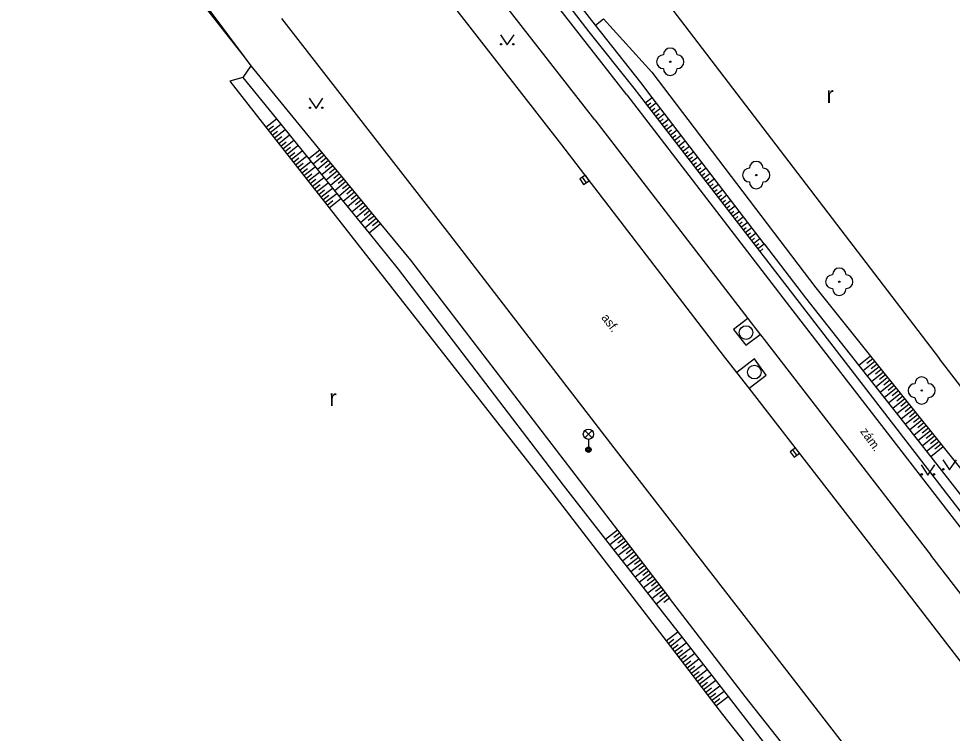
# Model space of a CAD drawing. Extents: x -596024 to -594475, y -1163820 to -1161957.
# Drawn here: x -594772 to -594703.6, y -1163065.1 to -1163012.8 of the extents above; entities that cross this region are included whole.
import ezdxf

# ---------------------------------------------------------------- set-up
doc = ezdxf.new("R2010")
doc.units = 0
for name, color, linetype in [('Level 10', 7, 'Continuous'), ('Level 11', 7, 'Continuous'), ('Level 14', 7, 'Continuous'), ('Level 15', 7, 'Continuous'), ('Level 22', 7, 'Continuous'), ('Level 27', 7, 'Continuous'), ('Level 33', 7, 'Continuous'), ('Level 36', 7, 'Continuous'), ('Level 40', 7, 'Continuous'), ('Level 7', 7, 'Continuous')]:
    doc.layers.add(name, color=color, linetype=linetype)

msp = doc.modelspace()

# ---------------------------------------------------------------- linework, layer by layer
at = {"layer": 'Level 10'}
for points in [[(-594732.22, -1163022.02), (-594744.44, -1163006.3)], [(-594752.73, -1163012.77), (-594740.43, -1163028.59)], [(-594720.36, -1163037.46), (-594732.22, -1163022.02)], [(-594740.43, -1163028.59), (-594728.4, -1163044.21)], [(-594719.4, -1163038.7), (-594720.36, -1163037.46)], [(-594718.5, -1163039.86), (-594719.4, -1163038.7)], [(-594707.66, -1163053.84), (-594718.5, -1163039.86)], [(-594728.4, -1163044.21), (-594715.92, -1163060.3)], [(-594695.55, -1163069.54), (-594707.66, -1163053.84)], [(-594715.92, -1163060.3), (-594703.79, -1163076.01)]]:
    msp.add_lwpolyline(points, dxfattribs=at)
at = {"layer": 'Level 11'}
for points in [[(-594739.26, -1162990.92), (-594730.12, -1163004.24), (-594704.55, -1163037.69)], [(-594727.46, -1163018.37), (-594739.58, -1163002.8)], [(-594729.78, -1163020.2), (-594741.97, -1163004.56)], [(-594727.46, -1163018.37), (-594715.3, -1163034.19)], [(-594729.78, -1163020.2), (-594718.58, -1163034.75)], [(-594715.3, -1163034.19), (-594702.64, -1163050.54)], [(-594718.58, -1163034.75), (-594719.63, -1163035.56)], [(-594718.58, -1163034.75), (-594717.69, -1163035.91)], [(-594719.63, -1163035.56), (-594718.73, -1163036.71)], [(-594718.73, -1163036.71), (-594717.69, -1163035.91)], [(-594717.69, -1163035.91), (-594717.55, -1163036.09)], [(-594717.55, -1163036.09), (-594717.4, -1163036.28)], [(-594717.4, -1163036.28), (-594705.2, -1163052.07)], [(-594718.11, -1163037.7), (-594719.4, -1163038.7)], [(-594717.25, -1163038.89), (-594718.11, -1163037.7)], [(-594718.5, -1163039.86), (-594717.25, -1163038.89)], [(-594693.09, -1163067.76), (-594705.2, -1163052.07)]]:
    msp.add_lwpolyline(points, dxfattribs=at)
at = {"layer": 'Level 14'}
for points in [[(-594771.98, -1162994.56), (-594755.48, -1163015.59)], [(-594729.75, -1163013.27), (-594741.53, -1162998.15)], [(-594767.74, -1162999.11), (-594755.48, -1163015.59)], [(-594738.99, -1163002.34), (-594730.24, -1163013.75)], [(-594729.75, -1163013.27), (-594729.15, -1163012.8)], [(-594726.42, -1163017.46), (-594729.75, -1163013.27)], [(-594729.15, -1163012.8), (-594725.63, -1163016.71)], [(-594730.24, -1163013.75), (-594726.93, -1163017.88)], [(-594755.48, -1163015.59), (-594754.99, -1163016.24)], [(-594754.99, -1163016.24), (-594755.56, -1163017.09)], [(-594754.99, -1163016.24), (-594749.93, -1163022.41), (-594745.48, -1163027.82)], [(-594725.63, -1163016.71), (-594713.61, -1163032.51)], [(-594755.56, -1163017.09), (-594756.51, -1163017.37)], [(-594756.51, -1163017.37), (-594753.87, -1163020.74), (-594749.24, -1163026.64)], [(-594755.56, -1163017.09), (-594753.1, -1163020.13), (-594750.73, -1163023.06), (-594748.38, -1163025.96), (-594746.32, -1163028.5)], [(-594717.39, -1163029.27), (-594725.59, -1163018.55), (-594726.42, -1163017.46)], [(-594726.93, -1163017.88), (-594726.11, -1163018.95), (-594717.72, -1163029.84)], [(-594749.24, -1163026.64), (-594732.87, -1163047.57)], [(-594745.48, -1163027.82), (-594743.3, -1163030.47)], [(-594746.32, -1163028.5), (-594744.19, -1163031.14)], [(-594717.39, -1163029.27), (-594714.36, -1163033.22)], [(-594743.3, -1163030.47), (-594728.12, -1163050.26), (-594724.32, -1163055.22)], [(-594717.72, -1163029.84), (-594702.09, -1163050.1)], [(-594744.19, -1163031.14), (-594732.11, -1163046.95)], [(-594713.61, -1163032.51), (-594709.6, -1163037.51), (-594704.28, -1163044.14)], [(-594714.36, -1163033.22), (-594710.45, -1163038.2), (-594705.2, -1163044.88)], [(-594704.28, -1163044.14), (-594700.54, -1163048.8)], [(-594705.2, -1163044.88), (-594701.45, -1163049.66)], [(-594732.87, -1163047.57), (-594724.58, -1163058.36), (-594720.93, -1163063.12)], [(-594732.11, -1163046.95), (-594729, -1163050.93), (-594725.31, -1163055.66)], [(-594725.31, -1163055.66), (-594723.72, -1163057.7), (-594720.02, -1163062.43)], [(-594718.78, -1163062.43), (-594724.32, -1163055.22)], [(-594720.02, -1163062.43), (-594707.57, -1163078.57)], [(-594706.58, -1163077.89), (-594718.78, -1163062.43)], [(-594720.93, -1163063.12), (-594720.45, -1163063.75)], [(-594720.45, -1163063.75), (-594708.24, -1163079.17)]]:
    msp.add_lwpolyline(points, dxfattribs=at)
at = {"layer": 'Level 15'}
for points in [[(-594726.11, -1163018.95), (-594725.59, -1163018.55)], [(-594725.96, -1163019.14), (-594725.7, -1163018.94)], [(-594725.81, -1163019.34), (-594725.29, -1163018.94)], [(-594725.65, -1163019.54), (-594725.39, -1163019.34)], [(-594725.5, -1163019.74), (-594724.98, -1163019.34)], [(-594753.87, -1163020.74), (-594753.1, -1163020.13)], [(-594725.35, -1163019.94), (-594725.09, -1163019.74)], [(-594725.19, -1163020.13), (-594724.68, -1163019.74)], [(-594725.04, -1163020.33), (-594724.78, -1163020.13)], [(-594724.89, -1163020.53), (-594724.37, -1163020.13)], [(-594753.72, -1163020.93), (-594753.33, -1163020.63)], [(-594753.56, -1163021.13), (-594752.78, -1163020.52)], [(-594753.25, -1163021.52), (-594752.47, -1163020.91)], [(-594724.74, -1163020.73), (-594724.48, -1163020.53)], [(-594724.59, -1163020.93), (-594724.07, -1163020.53)], [(-594724.43, -1163021.12), (-594724.18, -1163020.93)], [(-594724.28, -1163021.32), (-594723.77, -1163020.93)], [(-594753.41, -1163021.33), (-594753.02, -1163021.02)], [(-594753.1, -1163021.72), (-594752.7, -1163021.41)], [(-594752.94, -1163021.92), (-594752.15, -1163021.3)], [(-594724.13, -1163021.52), (-594723.87, -1163021.32)], [(-594723.98, -1163021.72), (-594723.46, -1163021.33)], [(-594752.79, -1163022.12), (-594752.39, -1163021.8)], [(-594752.64, -1163022.31), (-594751.84, -1163021.69)], [(-594752.48, -1163022.51), (-594752.08, -1163022.2)], [(-594752.33, -1163022.71), (-594751.53, -1163022.08)], [(-594723.82, -1163021.92), (-594723.57, -1163021.72)], [(-594723.67, -1163022.12), (-594723.16, -1163021.72)], [(-594723.52, -1163022.31), (-594723.26, -1163022.12)], [(-594723.37, -1163022.51), (-594722.86, -1163022.12)], [(-594752.17, -1163022.9), (-594751.77, -1163022.59)], [(-594752.02, -1163023.1), (-594751.21, -1163022.47)], [(-594751.86, -1163023.3), (-594751.46, -1163022.98)], [(-594751.71, -1163023.49), (-594750.9, -1163022.85)], [(-594749.93, -1163022.41), (-594750.73, -1163023.06)], [(-594749.61, -1163022.79), (-594750.41, -1163023.45)], [(-594749.77, -1163022.6), (-594750.17, -1163022.93)], [(-594749.45, -1163022.99), (-594749.85, -1163023.32)], [(-594723.21, -1163022.71), (-594722.96, -1163022.51)], [(-594723.06, -1163022.91), (-594722.55, -1163022.52)], [(-594722.91, -1163023.11), (-594722.65, -1163022.91)], [(-594722.76, -1163023.3), (-594722.25, -1163022.91)], [(-594751.56, -1163023.69), (-594751.15, -1163023.37)], [(-594751.4, -1163023.89), (-594750.58, -1163023.24)], [(-594751.09, -1163024.28), (-594750.27, -1163023.63)], [(-594749.29, -1163023.18), (-594750.1, -1163023.84)], [(-594748.97, -1163023.57), (-594749.78, -1163024.23)], [(-594749.13, -1163023.37), (-594749.54, -1163023.7)], [(-594722.6, -1163023.5), (-594722.35, -1163023.31)], [(-594722.45, -1163023.7), (-594721.94, -1163023.31)], [(-594751.25, -1163024.08), (-594750.84, -1163023.76)], [(-594750.94, -1163024.48), (-594750.52, -1163024.15)], [(-594750.78, -1163024.67), (-594749.95, -1163024.02)], [(-594748.66, -1163023.95), (-594749.47, -1163024.62)], [(-594748.81, -1163023.76), (-594749.22, -1163024.09)], [(-594748.34, -1163024.34), (-594749.15, -1163025.01)], [(-594748.5, -1163024.14), (-594748.9, -1163024.48)], [(-594722.3, -1163023.9), (-594722.04, -1163023.7)], [(-594722.15, -1163024.1), (-594721.64, -1163023.71)], [(-594721.99, -1163024.29), (-594721.74, -1163024.1)], [(-594721.84, -1163024.49), (-594721.34, -1163024.1)], [(-594750.63, -1163024.87), (-594750.21, -1163024.54)], [(-594750.48, -1163025.07), (-594749.64, -1163024.41)], [(-594750.32, -1163025.26), (-594749.9, -1163024.93)], [(-594750.17, -1163025.46), (-594749.32, -1163024.8)], [(-594748.02, -1163024.72), (-594748.84, -1163025.4)], [(-594748.18, -1163024.53), (-594748.59, -1163024.87)], [(-594747.86, -1163024.92), (-594748.27, -1163025.25)], [(-594721.69, -1163024.69), (-594721.44, -1163024.5)], [(-594721.54, -1163024.89), (-594721.03, -1163024.5)], [(-594721.38, -1163025.09), (-594721.13, -1163024.89)], [(-594721.23, -1163025.28), (-594720.73, -1163024.9)], [(-594750.01, -1163025.66), (-594749.59, -1163025.32)], [(-594749.86, -1163025.85), (-594749.01, -1163025.19)], [(-594749.7, -1163026.05), (-594749.28, -1163025.72)], [(-594749.55, -1163026.25), (-594748.69, -1163025.58)], [(-594747.7, -1163025.11), (-594748.52, -1163025.78)], [(-594747.39, -1163025.5), (-594748.21, -1163026.17)], [(-594747.55, -1163025.3), (-594747.96, -1163025.64)], [(-594747.23, -1163025.69), (-594747.64, -1163026.03)], [(-594721.08, -1163025.48), (-594720.83, -1163025.29)], [(-594720.93, -1163025.68), (-594720.42, -1163025.3)], [(-594720.77, -1163025.88), (-594720.52, -1163025.69)], [(-594720.62, -1163026.08), (-594720.12, -1163025.69)], [(-594749.4, -1163026.44), (-594748.97, -1163026.11)], [(-594749.24, -1163026.64), (-594748.38, -1163025.96)], [(-594747.07, -1163025.88), (-594747.9, -1163026.56)], [(-594746.75, -1163026.27), (-594747.58, -1163026.95)], [(-594746.91, -1163026.08), (-594747.32, -1163026.42)], [(-594720.47, -1163026.27), (-594720.22, -1163026.08)], [(-594720.31, -1163026.47), (-594719.82, -1163026.09)], [(-594746.43, -1163026.66), (-594747.27, -1163027.34)], [(-594746.59, -1163026.46), (-594747.01, -1163026.8)], [(-594746.12, -1163027.04), (-594746.95, -1163027.73)], [(-594746.28, -1163026.85), (-594746.69, -1163027.19)], [(-594720.16, -1163026.67), (-594719.91, -1163026.48)], [(-594720.01, -1163026.87), (-594719.51, -1163026.49)], [(-594719.86, -1163027.07), (-594719.61, -1163026.88)], [(-594719.7, -1163027.26), (-594719.21, -1163026.88)], [(-594745.8, -1163027.43), (-594746.64, -1163028.12)], [(-594745.96, -1163027.24), (-594746.38, -1163027.58)], [(-594745.64, -1163027.62), (-594746.06, -1163027.97)], [(-594719.55, -1163027.46), (-594719.31, -1163027.27)], [(-594719.4, -1163027.66), (-594718.91, -1163027.28)], [(-594719.25, -1163027.86), (-594719, -1163027.67)], [(-594719.1, -1163028.06), (-594718.6, -1163027.68)], [(-594745.48, -1163027.82), (-594746.32, -1163028.5)], [(-594718.94, -1163028.26), (-594718.7, -1163028.07)], [(-594718.79, -1163028.45), (-594718.3, -1163028.08)], [(-594718.64, -1163028.65), (-594718.39, -1163028.46)], [(-594718.49, -1163028.85), (-594717.99, -1163028.47)], [(-594718.33, -1163029.05), (-594718.09, -1163028.86)], [(-594718.18, -1163029.25), (-594717.69, -1163028.87)], [(-594718.03, -1163029.44), (-594717.78, -1163029.26)], [(-594717.88, -1163029.64), (-594717.39, -1163029.27)], [(-594717.72, -1163029.84), (-594717.48, -1163029.65)], [(-594709.6, -1163037.51), (-594710.45, -1163038.2)], [(-594709.29, -1163037.9), (-594710.14, -1163038.59)], [(-594709.44, -1163037.71), (-594709.87, -1163038.05)], [(-594708.97, -1163038.29), (-594709.84, -1163038.98)], [(-594709.13, -1163038.1), (-594709.56, -1163038.44)], [(-594708.66, -1163038.68), (-594709.53, -1163039.38)], [(-594708.82, -1163038.49), (-594709.25, -1163038.83)], [(-594708.35, -1163039.07), (-594709.22, -1163039.77)], [(-594708.5, -1163038.88), (-594708.94, -1163039.22)], [(-594708.19, -1163039.26), (-594708.63, -1163039.62)], [(-594708.03, -1163039.46), (-594708.91, -1163040.16)], [(-594707.72, -1163039.85), (-594708.6, -1163040.56)], [(-594707.88, -1163039.66), (-594708.32, -1163040.01)], [(-594707.56, -1163040.05), (-594708.01, -1163040.4)], [(-594707.41, -1163040.24), (-594708.29, -1163040.95)], [(-594707.1, -1163040.63), (-594707.98, -1163041.34)], [(-594707.25, -1163040.44), (-594707.69, -1163040.79)], [(-594706.78, -1163041.02), (-594707.67, -1163041.74)], [(-594706.94, -1163040.83), (-594707.38, -1163041.18)], [(-594706.47, -1163041.41), (-594707.37, -1163042.13)], [(-594706.63, -1163041.22), (-594707.07, -1163041.57)], [(-594706.16, -1163041.8), (-594707.06, -1163042.52)], [(-594706.31, -1163041.61), (-594706.76, -1163041.97)], [(-594706, -1163042), (-594706.45, -1163042.36)], [(-594705.84, -1163042.19), (-594706.75, -1163042.92)], [(-594705.53, -1163042.58), (-594706.44, -1163043.31)], [(-594705.69, -1163042.39), (-594706.14, -1163042.75)], [(-594705.37, -1163042.77), (-594705.83, -1163043.14)], [(-594705.22, -1163042.97), (-594706.13, -1163043.7)], [(-594704.91, -1163043.36), (-594705.82, -1163044.1)], [(-594705.06, -1163043.17), (-594705.52, -1163043.53)], [(-594704.59, -1163043.75), (-594705.51, -1163044.49)], [(-594704.75, -1163043.56), (-594705.21, -1163043.92)], [(-594704.28, -1163044.14), (-594705.2, -1163044.88)], [(-594704.44, -1163043.95), (-594704.9, -1163044.32)], [(-594728.12, -1163050.26), (-594729, -1163050.93)], [(-594727.82, -1163050.65), (-594728.69, -1163051.33)], [(-594727.97, -1163050.45), (-594728.41, -1163050.79)], [(-594727.66, -1163050.85), (-594728.1, -1163051.19)], [(-594727.51, -1163051.05), (-594728.39, -1163051.72)], [(-594727.21, -1163051.45), (-594728.08, -1163052.11)], [(-594727.36, -1163051.25), (-594727.8, -1163051.58)], [(-594727.06, -1163051.64), (-594727.49, -1163051.98)], [(-594726.9, -1163051.84), (-594727.77, -1163052.51)], [(-594726.6, -1163052.24), (-594727.46, -1163052.9)], [(-594726.75, -1163052.04), (-594727.18, -1163052.37)], [(-594726.29, -1163052.64), (-594727.15, -1163053.3)], [(-594726.45, -1163052.44), (-594726.88, -1163052.77)], [(-594725.99, -1163053.03), (-594726.85, -1163053.69)], [(-594726.14, -1163052.84), (-594726.57, -1163053.16)], [(-594725.69, -1163053.43), (-594726.54, -1163054.08)], [(-594725.84, -1163053.23), (-594726.27, -1163053.56)], [(-594725.53, -1163053.63), (-594725.96, -1163053.96)], [(-594725.38, -1163053.83), (-594726.23, -1163054.48)], [(-594725.08, -1163054.22), (-594725.92, -1163054.87)], [(-594725.23, -1163054.02), (-594725.65, -1163054.35)], [(-594724.92, -1163054.42), (-594725.35, -1163054.75)], [(-594724.77, -1163054.62), (-594725.61, -1163055.27)], [(-594724.47, -1163055.02), (-594725.31, -1163055.66)], [(-594724.62, -1163054.82), (-594725.04, -1163055.14)], [(-594724.32, -1163055.22), (-594724.73, -1163055.54)], [(-594724.58, -1163058.36), (-594723.72, -1163057.7)], [(-594724.43, -1163058.56), (-594724, -1163058.23)], [(-594724.28, -1163058.76), (-594723.41, -1163058.09)], [(-594723.98, -1163059.16), (-594723.1, -1163058.49)], [(-594724.13, -1163058.96), (-594723.69, -1163058.62)], [(-594723.82, -1163059.36), (-594723.38, -1163059.02)], [(-594723.67, -1163059.55), (-594722.79, -1163058.88)], [(-594723.52, -1163059.75), (-594723.08, -1163059.41)], [(-594723.37, -1163059.95), (-594722.48, -1163059.27)], [(-594723.21, -1163060.15), (-594722.77, -1163059.81)], [(-594723.06, -1163060.35), (-594722.18, -1163059.67)], [(-594722.91, -1163060.55), (-594722.47, -1163060.21)], [(-594722.76, -1163060.74), (-594721.87, -1163060.06)], [(-594722.45, -1163061.14), (-594721.56, -1163060.46)], [(-594722.61, -1163060.94), (-594722.16, -1163060.6)], [(-594722.3, -1163061.34), (-594721.85, -1163061)], [(-594722.15, -1163061.54), (-594721.25, -1163060.85)], [(-594721.84, -1163061.93), (-594720.94, -1163061.24)], [(-594722, -1163061.74), (-594721.55, -1163061.39)], [(-594721.69, -1163062.13), (-594721.24, -1163061.79)], [(-594721.54, -1163062.33), (-594720.64, -1163061.64)], [(-594721.39, -1163062.53), (-594720.94, -1163062.18)], [(-594721.24, -1163062.73), (-594720.33, -1163062.03)], [(-594721.08, -1163062.93), (-594720.63, -1163062.58)], [(-594720.93, -1163063.12), (-594720.02, -1163062.43)]]:
    msp.add_lwpolyline(points, dxfattribs=at)
at = {"layer": 'Level 22'}
for centre in [(-594724.27, -1163015.94), (-594717.97, -1163024.24), (-594711.89, -1163032.05), (-594705.86, -1163040.02)]:
    msp.add_circle(centre, 0.05, dxfattribs=at)
for centre, start, end in [((-594724.77, -1163015.94), 90, 270), ((-594724.27, -1163015.44), 0, 180), ((-594723.77, -1163015.94), 270, 90), ((-594724.27, -1163016.44), 180, 0), ((-594717.97, -1163023.74), 0, 180), ((-594718.47, -1163024.24), 90, 270), ((-594717.47, -1163024.24), 270, 90), ((-594717.97, -1163024.74), 180, 0), ((-594711.89, -1163031.55), 0, 180), ((-594712.39, -1163032.05), 90, 270), ((-594711.39, -1163032.05), 270, 90), ((-594711.89, -1163032.55), 180, 0), ((-594705.86, -1163039.52), 0, 180), ((-594706.36, -1163040.02), 90, 270), ((-594705.36, -1163040.02), 270, 90), ((-594705.86, -1163040.52), 180, 0)]:
    msp.add_arc(centre, 0.5, start, end, dxfattribs=at)
at = {"layer": 'Level 27'}
for p, q in [((-594730.41, -1163024.797), (-594730.69, -1163024.383)), ((-594715.003, -1163044.762), (-594715.297, -1163044.358))]:
    msp.add_line(p, q, dxfattribs=at)
for points in [[(-594730.203, -1163024.656), (-594730.484, -1163024.243), (-594730.897, -1163024.524), (-594730.616, -1163024.937)], [(-594714.801, -1163044.615), (-594715.095, -1163044.211), (-594715.499, -1163044.505), (-594715.205, -1163044.909)]]:
    msp.add_lwpolyline(points, close=True, dxfattribs=at)
for centre in [(-594718.72, -1163035.78), (-594718.11, -1163038.67)]:
    msp.add_circle(centre, 0.5, dxfattribs=at)
at = {"layer": 'Level 33'}
for p, q in [((-594730.525, -1163043.49), (-594729.995, -1163042.96)), ((-594730.525, -1163042.96), (-594729.995, -1163043.49)), ((-594730.26, -1163043.6), (-594730.26, -1163044.35))]:
    msp.add_line(p, q, dxfattribs=at)
for centre, radius in [((-594730.26, -1163043.225), 0.375), ((-594730.26, -1163044.35), 0.2), ((-594730.26, -1163044.35), 0.145), ((-594730.26, -1163044.35), 0.0876)]:
    msp.add_circle(centre, radius, dxfattribs=at)
at = {"layer": 'Level 36'}
for points in [[(-594736.71, -1163013.96), (-594736.21, -1163014.71), (-594735.71, -1163013.96)], [(-594750.7, -1163018.61), (-594750.2, -1163019.36), (-594749.7, -1163018.61)], [(-594705.9, -1163045.46), (-594705.4, -1163046.21), (-594704.9, -1163045.46)], [(-594704.32, -1163045.09), (-594703.82, -1163045.84), (-594703.32, -1163045.09)]]:
    msp.add_lwpolyline(points, dxfattribs=at)
for centre in [(-594736.66, -1163014.66), (-594735.761, -1163014.66), (-594750.65, -1163019.31), (-594749.751, -1163019.31), (-594705.85, -1163046.16), (-594704.951, -1163046.16), (-594704.27, -1163045.79)]:
    msp.add_circle(centre, 0.05, dxfattribs=at)
at = {"layer": 'Level 7'}
msp.add_lwpolyline([(-594701.67, -1163041.43), (-594704.55, -1163037.69)], dxfattribs=at)

# ---------------------------------------------------------------- texts
at = {"layer": 'Level 36'}
for p in [(-594712.833, -1163018.957), (-594749.233, -1163041.157)]:
    msp.add_text('r', height=1.2, dxfattribs=at).set_placement(p)
at = {"layer": 'Level 40'}
for s, rotation, p in [('asf.', 307.47, (-594729.35, -1163034.7)), ('zám.', 305.47, (-594710.39, -1163043.02))]:
    msp.add_text(s, height=0.65, rotation=rotation, dxfattribs=at).set_placement(p)

doc.saveas('drawing.dxf')
